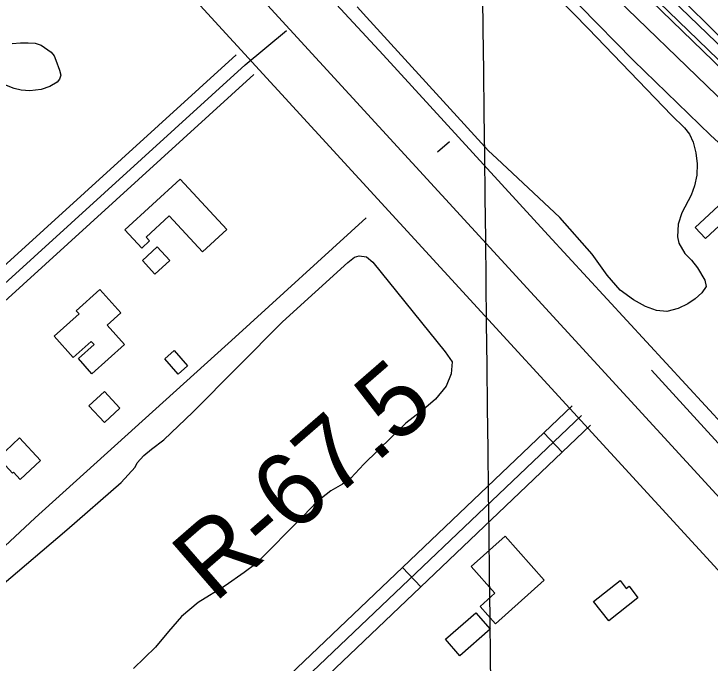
# Model space of a CAD drawing. Extents: x 3684037 to 3722149, y 433263 to 459021.
# Drawn here: x 3698136 to 3698921, y 453708 to 454439 of the extents above; entities that cross this region are included whole.
import ezdxf

# ---------------------------------------------------------------- set-up
doc = ezdxf.new("R2010")
doc.units = 0
for name, color, linetype in [('V-BLDG-OTLN', 7, 'Continuous'), ('V-FLOD-BASE', 7, 'Continuous'), ('V-GRID-MAJR', 7, 'Continuous'), ('V-LEVE-TOET', 7, 'Continuous'), ('V-RAIL-TRAK', 7, 'Continuous'), ('V-RIVR-EDGE', 7, 'Continuous'), ('V-RIVR-RANG-IDEN', 7, 'Continuous'), ('V-ROAD-CNTR', 7, 'Continuous'), ('V-RRAP-FSHR', 7, 'Continuous'), ('V-SITE-VEGE', 7, 'Continuous'), ('V-SURV-LINE', 7, 'Continuous'), ('V-TOPO-SHOR', 7, 'Continuous'), ('V-UTIL-IDEN', 7, 'Continuous')]:
    doc.layers.add(name, color=color, linetype=linetype)

msp = doc.modelspace()

# ---------------------------------------------------------------- linework, layer by layer
at = {"layer": 'V-BLDG-OTLN'}
for points in [[(3698323.5700000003, 454253.311), (3698375.89, 454196.403), (3698348.576, 454171.291), (3698311.258, 454211.882), (3698285.055, 454187.793), (3698289.024, 454183.478), (3698280.218, 454175.382), (3698261.251, 454196.014)], [(3698903.805, 454198.734), (3698951.102, 454242.469), (3698962.8310000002, 454229.783), (3698948.865, 454216.869), (3698956.89, 454208.189), (3698944.257, 454196.51), (3698935.969, 454205.472), (3698915.27, 454186.333)], [(3698280.92, 454161.661), (3698297.737, 454176.941), (3698311.739, 454161.532), (3698294.9250000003, 454146.254)], [(3698181.588, 454076.183), (3698209.525, 454101.306), (3698206.269, 454104.929), (3698232.96, 454128.936), (3698256.7830000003, 454102.445), (3698241.304, 454088.525), (3698260.7830000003, 454066.863), (3698224.093, 454033.87), (3698208.778, 454050.901), (3698226.427, 454066.773), (3698223.191, 454070.373), (3698203.08, 454052.28500000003)], [(3698316.855, 454060.00800000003), (3698331.903, 454042.645), (3698321.223, 454033.39), (3698306.248, 454050.667)], [(3698238.312, 454013.842), (3698255.663, 453994.96), (3698238.074, 453978.795), (3698220.722, 453997.68)], [(3698118.264, 453939.223), (3698142.3200000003, 453961.495), (3698166.0130000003, 453935.91000000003), (3698143.164, 453914.75200000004), (3698135.613, 453922.907), (3698134.407, 453921.791)], [(3698689.656, 453850.639), (3698733.813, 453801.094), (3698678.855, 453752.112), (3698661.486, 453771.599), (3698678.2430000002, 453786.533), (3698651.453, 453816.591)], [(3698839.383, 453781.44800000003), (3698806.454, 453755.485), (3698789.353, 453777.178), (3698819.1920000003, 453800.70300000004), (3698826.174, 453791.849), (3698829.264, 453794.284)], [(3698672.861, 453745.8), (3698638.636, 453715.946), (3698622.4220000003, 453734.534), (3698656.647, 453764.38800000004)]]:
    msp.add_lwpolyline(points, close=True, dxfattribs=at)
at = {"layer": 'V-FLOD-BASE'}
msp.add_lwpolyline([(3699813.191, 453530.586), (3699797.696, 453544.476), (3699699.537, 453640.15), (3699575.66, 453759.675), (3699475.664, 453855.874), (3699365.697, 453961.77), (3699254.1550000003, 454067.402), (3699107.4420000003, 454209.207), (3698993.799, 454319.03500000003), (3698854.436, 454453.76300000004), (3698746.828, 454558.612), (3698610.616, 454688.621), (3698525.843, 454771.191), (3698405.115, 454886.784), (3698307.741, 454984.293), (3698202.498, 455083.898), (3698068.907, 455216.006)], dxfattribs=at)
at = {"layer": 'V-GRID-MAJR'}
msp.add_spline([(3698844.6580000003, 438800.61600000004), (3698775.0530000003, 444857.971), (3698705.414, 450918.412), (3698635.774, 456978.859), (3698635.739, 456981.935)], degree=3, dxfattribs=at)
at = {"layer": 'V-LEVE-TOET'}
for points in [[(3697153.7260000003, 456136.93200000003), (3697270.257, 456020.811), (3697387.048, 455908.36100000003), (3697556.33, 455748.73600000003), (3697699.3680000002, 455608.499), (3697867.866, 455442.052), (3697972.06, 455342.71), (3698161.289, 455161.06200000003), (3698333.194, 454999.338), (3698450.251, 454879.54600000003), (3698589.3570000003, 454737.99700000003), (3698747.094, 454581.509), (3698917.429, 454417.423), (3699101.147, 454240.23), (3699306.647, 454041.808), (3699494.039, 453863.568), (3699694.026, 453672.748), (3699815.278, 453558.992)], [(3699774.044, 453485.145), (3699772.309, 453487.09500000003), (3699767.322, 453491.55100000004), (3699761.022, 453498.629), (3699756.562, 453502.561), (3699748.4250000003, 453508.851), (3699721.92, 453531.91500000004), (3699607.752, 453640.43), (3699498.311, 453742.13), (3699371.804, 453870.31), (3699265.5130000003, 453971.488), (3699115.909, 454124.832), (3699020.904, 454211.067), (3698921.1720000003, 454302.805), (3698834.3000000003, 454386.945), (3698713.304, 454510.407), (3698625.912, 454587.727), (3698546.384, 454670.036), (3698456.8910000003, 454752.863), (3698339.8310000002, 454873.443), (3698206.508, 454995.586), (3698116.747, 455087.592)]]:
    msp.add_lwpolyline(points, dxfattribs=at)
at = {"layer": 'V-RAIL-TRAK'}
msp.add_lwpolyline([(3698031.142, 454959.789), (3698197.7430000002, 454778.934), (3698408.06, 454550.283), (3698490.042, 454461.07), (3698552.412, 454393.2), (3698738.1550000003, 454189.868), (3698937.608, 453973.62), (3699097.223, 453799.482), (3699226.052, 453660.485), (3699363.936, 453508.826), (3699532.861, 453327.713), (3699584.864, 453270.75), (3699695.839, 453149.185), (3699885.9790000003, 452943.01300000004), (3700041.197, 452773.526), (3700202.362, 452599.13300000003), (3700401.2970000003, 452383.659), (3700605.665, 452160.951)], dxfattribs=at)
at = {"layer": 'V-RIVR-EDGE'}
msp.add_spline([(3696491.0066779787, 456956.9782063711), (3696499.4553224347, 456945.34199248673), (3696522.4302687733, 456915.3618167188), (3696551.057358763, 456881.7283366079), (3696592.6032057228, 456839.5711462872), (3696607.93216852, 456824.5715595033), (3696661.559041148, 456762.16600619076), (3696696.2616399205, 456732.5612011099), (3696736.594384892, 456690.40701044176), (3696782.990640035, 456647.42908685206), (3696798.7219703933, 456631.6197655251), (3696862.8763919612, 456574.8493578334), (3696899.5948280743, 456542.81334935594), (3696931.075486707, 456518.47331862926), (3696942.360776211, 456503.48373068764), (3696952.4489618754, 456494.96701966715), (3696962.1357798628, 456487.66441051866), (3696987.164559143, 456470.6189898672), (3697014.6145429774, 456451.545733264), (3697061.0397947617, 456420.29446222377), (3697092.51945351, 456395.55006416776), (3697134.0832983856, 456360.6714857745), (3697166.7750592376, 456335.519720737), (3697185.733329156, 456316.4674617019), (3697201.4586602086, 456298.23193639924), (3697211.533847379, 456284.4584500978), (3697233.704058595, 456256.0977434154), (3697255.8822688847, 456230.97197536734), (3697279.2685817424, 456203.8213710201), (3697316.3743871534, 456164.9101180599), (3697353.4751931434, 456123.97702845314), (3697376.86850519, 456099.65699541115), (3697406.3293269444, 456076.1306987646), (3697430.1420045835, 456057.8751757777), (3697450.3283747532, 456044.8854270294), (3697520.1299405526, 455982.43987834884), (3697544.344985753, 455963.3746208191), (3697581.899153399, 455942.25453046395), (3697614.612911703, 455925.99884667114), (3697632.779444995, 455913.8228320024), (3697662.244266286, 455891.9140046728), (3697710.2559909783, 455848.12334688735), (3697757.449982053, 455800.69538290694), (3697792.142581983, 455767.04690453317), (3697833.29506034, 455729.3387547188), (3697868.395027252, 455696.90237844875), (3697895.83401236, 455673.381081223), (3697933.746552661, 455633.6590938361), (3697972.883193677, 455598.38214741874), (3698039.4588198, 455539.58390377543), (3698090.2921168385, 455492.14694083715), (3698135.875637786, 455447.553547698), (3698177.0201170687, 455406.6104592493), (3698217.7442308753, 455359.1984934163), (3698254.447668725, 455321.09697499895), (3698281.4702878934, 455292.72426970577), (3698316.178885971, 455265.5456686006), (3698357.3633606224, 455240.777273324), (3698381.983773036, 455222.11538323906), (3698407.7962898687, 455194.9587795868), (3698430.7672366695, 455163.3611345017), (3698450.9326092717, 455141.8796718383), (3698487.6610442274, 455113.8873366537), (3698517.5282330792, 455091.1687747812), (3698534.0722976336, 455076.97492300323), (3698556.2445086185, 455049.42295097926), (3698582.455393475, 455019.83914346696), (3698614.723789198, 454987.00539905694), (3698657.084370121, 454947.27241294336), (3698691.372602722, 454913.62493445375), (3698717.995853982, 454887.2750656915), (3698807.162056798, 454806.5849927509), (3698837.4136152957, 454775.7780844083), (3698881.4006644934, 454739.68040472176), (3698910.451119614, 454713.7289039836), (3698949.181393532, 454677.64422279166), (3698989.1137707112, 454637.1085013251), (3699039.143332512, 454591.69537480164), (3699066.5693191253, 454562.917302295), (3699088.766527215, 454545.4745135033), (3699187.2341784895, 454465.1658105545), (3699228.3926561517, 454429.8838647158), (3699268.3360320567, 454393.79618387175), (3699300.603427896, 454360.55807213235), (3699328.8351495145, 454330.56489786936), (3699382.5040172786, 454285.142772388), (3699427.287802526, 454244.19068498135), (3699474.48879279, 454199.59329230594), (3699500.2963102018, 454170.41485200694), (3699532.5687054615, 454139.1985769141), (3699563.239629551, 454114.45617862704), (3699588.663777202, 454093.7704521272), (3699608.428782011, 454073.9074586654), (3699636.654504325, 454041.4880804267), (3699659.2350821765, 454015.55257783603), (3699675.77214754, 453998.528154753), (3699726.9888143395, 453942.59847801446), (3699768.9330293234, 453898.0140838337), (3699807.6453053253, 453854.6507907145), (3699829.4391459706, 453837.6133691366), (3699865.7672131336, 453811.2395031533), (3699885.1338499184, 453793.8037135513), (3699924.6848571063, 453762.56944054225), (3699939.62745049, 453754.8494655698), (3699950.948735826, 453754.4171014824), (3699975.596145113, 453746.67312928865), (3700001.8420259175, 453731.24217830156), (3700023.635866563, 453714.20475672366), (3700032.9033189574, 453700.8376375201), (3700036.1082610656, 453688.6986185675), (3700042.150773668, 453679.3831717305), (3700052.6343277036, 453667.2261548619), (3700065.938454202, 453651.0184655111), (3700072.3773350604, 453638.4670801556), (3700079.629949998, 453627.93553167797), (3700095.3492817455, 453607.27380239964), (3700141.3091732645, 453551.3571241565), (3700161.453548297, 453521.3839475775), (3700185.6415966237, 453491.4007721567), (3700219.917830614, 453452.90088571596), (3700237.248632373, 453429.80895292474), (3700255.39016856, 453407.52375502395), (3700340.916065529, 453326.4383137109), (3700393.3708314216, 453280.6148205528), (3700435.7384115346, 453243.7124057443), (3700480.938562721, 453207.6117264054), (3700509.197281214, 453188.53647003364), (3700535.03679492, 453172.29778427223), (3700559.2598391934, 453156.4674653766), (3700600.4423140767, 453130.8903354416), (3700613.7624387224, 453121.1525233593), (3700623.455256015, 453116.2761181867), (3700639.1865863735, 453100.46679686), (3700647.6543030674, 453090.74098338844), (3700674.707918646, 453074.9036653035), (3700691.2519831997, 453060.70981352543), (3700727.5790504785, 453033.93158021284), (3700758.2489746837, 453008.7848145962), (3700801.439287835, 452977.5415426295), (3700837.365987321, 452952.38177851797), (3700871.669218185, 452924.799809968), (3700903.9536120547, 452898.43594282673), (3700927.768289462, 452880.9891544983), (3700958.443213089, 452857.86422552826), (3701015.3360207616, 452807.98606035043), (3701048.4261496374, 452780.40709145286), (3701075.4757656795, 452762.9523040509), (3701104.946586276, 452743.4696806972), (3701127.1557929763, 452730.87929985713), (3701156.6316129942, 452713.41851315), (3701182.871494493, 452695.56135818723), (3701204.6743340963, 452682.16324257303), (3701235.3672556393, 452666.31692552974), (3701255.5556255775, 452654.1359114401), (3701285.8311812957, 452633.033819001), (3701312.859799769, 452607.08731768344), (3701321.333515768, 452599.7877081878), (3701332.231435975, 452591.673364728), (3701350.392969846, 452577.47551341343), (3701370.5693411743, 452560.4420913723), (3701389.1312428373, 452544.6257708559), (3701408.9142455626, 452532.0413893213), (3701434.3563911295, 452518.634274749), (3701456.1762287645, 452512.1104037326), (3701467.0801482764, 452506.42226424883), (3701486.0474171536, 452491.0093111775), (3701499.7739088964, 452482.0792338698), (3701518.7451773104, 452468.2837501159), (3701537.71544584, 452454.0838990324), (3701554.2585105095, 452439.48567992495), (3701575.2446163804, 452422.8546254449), (3701592.1970478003, 452410.2772430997), (3701622.4676040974, 452387.15331401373), (3701647.0880165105, 452368.4914239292), (3701696.317842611, 452326.71960313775), (3701727.7935018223, 452300.357735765), (3701754.024384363, 452278.86127483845), (3701780.661634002, 452258.17254868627), (3701815.378231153, 452234.2288862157), (3701863.8053219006, 452194.88526916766), (3701890.44757096, 452176.218379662), (3701916.696451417, 452162.0005306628), (3701938.8906598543, 452143.34463988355), (3701962.310968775, 452129.94252473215), (3701986.9333809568, 452112.0893693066), (3702011.9511615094, 452090.59590803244), (3702032.9382672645, 452074.3692208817), (3702051.095801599, 452058.5539002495), (3702109.1967118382, 452006.6508987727), (3702158.0431681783, 451973.371791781), (3702192.7467668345, 451944.17135402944), (3702212.10640443, 451923.9049931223), (3702228.247101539, 451910.1165085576), (3702239.5593879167, 451906.04483850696), (3702258.9380233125, 451893.4614568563), (3702276.687190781, 451876.0296667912), (3702294.847724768, 451861.42744814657), (3702325.5246481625, 451839.1112538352), (3702353.7743676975, 451816.39669149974), (3702388.483965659, 451789.6224577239), (3702409.064704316, 451772.5880357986), (3702442.5552009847, 451743.3905976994), (3702493.39949675, 451700.4016753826), (3702516.7968083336, 451677.69911165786), (3702543.8364255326, 451656.2006509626), (3702589.0475754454, 451624.5480122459), (3702615.684825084, 451603.85928609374), (3702648.3745861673, 451577.8987863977), (3702681.062347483, 451551.12955204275), (3702714.149476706, 451522.33748115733), (3702744.8174011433, 451496.3819808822), (3702761.7588338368, 451479.35655791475), (3702791.6060250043, 451448.55064945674), (3702806.5166220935, 451427.89091994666), (3702821.8335862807, 451408.0389252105), (3702843.21206087, 451386.5544628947), (3702872.263515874, 451361.0073294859), (3702910.596421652, 451327.7542194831), (3702933.1799991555, 451303.03181888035), (3702957.778414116, 451275.47384755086), (3702989.2290762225, 451239.0027969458), (3703050.153558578, 451184.26222497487), (3703086.0452621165, 451144.94960433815), (3703114.6773515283, 451113.3379608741), (3703144.518543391, 451080.1058484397), (3703160.6482417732, 451061.86932325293), (3703177.999041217, 451046.86473704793), (3703202.5984560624, 451019.7111330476), (3703240.509996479, 450979.5847783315), (3703264.7150428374, 450956.4758475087), (3703289.7208247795, 450930.1299782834), (3703316.7444438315, 450902.16164031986), (3703339.7353883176, 450878.65134182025), (3703374.4159896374, 450840.15045549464), (3703418.3640433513, 450788.2824499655), (3703459.0831577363, 450738.84864748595), (3703496.187963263, 450699.53302719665), (3703592.575784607, 450595.7760185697), (3703613.158523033, 450579.5503313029), (3703630.899691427, 450558.88360260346), (3703650.2393313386, 450530.52989511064), (3703671.586809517, 450496.5100455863), (3703693.352653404, 450468.15033878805), (3703725.2106824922, 450432.8913902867), (3703758.289812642, 450400.86438076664), (3703788.550370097, 450373.69677838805), (3703807.1002731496, 450353.02804992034), (3703820.4073993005, 450338.03346255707), (3703842.9809779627, 450309.2673886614), (3703868.3731293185, 450275.64190762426), (3703879.2420528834, 450255.8009116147), (3703887.6787731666, 450233.5397109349), (3703893.7202858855, 450223.8198967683), (3703916.28986501, 450193.4363535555), (3703936.039871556, 450167.5078501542), (3703950.9524684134, 450147.6568553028), (3704020.6940411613, 450060.94926686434), (3704036.820739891, 450041.49963968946), (3704044.070355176, 450029.75498922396), (3704061.808523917, 450007.87515853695), (3704081.1651618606, 449986.39569564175), (3704102.92200679, 449954.39668287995), (3704113.3945620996, 449937.79162538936), (3704138.3803463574, 449903.35840957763), (3704157.732984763, 449880.2614773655), (3704175.4551553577, 449851.91176940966), (3704189.1496508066, 449830.04193756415), (3704204.878981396, 449813.42388157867), (3704221.8114151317, 449792.75915264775), (3704273.774823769, 449711.7567017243), (3704281.4058090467, 449690.7106028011), (3704297.1151419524, 449666.00520022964), (3704324.09976552, 449622.26653642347), (3704340.627831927, 449601.60280737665), (3704382.924420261, 449535.9903121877), (3704402.6664277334, 449506.826870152), (3704415.9505565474, 449482.5318342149), (3704431.6638889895, 449459.4439009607), (3704449.4010578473, 449437.1597029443), (3704471.9796359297, 449410.4154656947), (3704491.3402734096, 449390.5534721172), (3704521.1754659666, 449354.89515570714), (3704545.7648819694, 449323.6978784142), (3704553.8142329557, 449308.3119222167), (3704563.0746861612, 449292.1142317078), (3704576.7711813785, 449271.05313452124), (3704594.8967194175, 449242.2980593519), (3704618.6604027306, 449204.22853722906), (3704654.934476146, 449156.0188354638), (3704685.1530384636, 449111.86780525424), (3704709.720457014, 449071.77444671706), (3704733.889507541, 449034.1082920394), (3704765.7155403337, 448985.9095890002), (3704789.8765917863, 448945.00849568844), (3704815.2567445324, 448906.53060670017), (3704829.3476082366, 448881.4248363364), (3704849.8933509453, 448850.23755788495), (3704868.8256238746, 448820.6717482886), (3704884.953322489, 448801.6264884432), (3704901.0770215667, 448780.96375928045), (3704913.9707814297, 448762.33086583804), (3704925.642440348, 448740.0616660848), (3704932.4836887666, 448726.70054618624), (3704949.8014920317, 448698.35183811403), (3704967.554659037, 448682.53751736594), (3704988.148396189, 448670.75987072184), (3705014.802643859, 448656.9453891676), (3705046.3013004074, 448639.88397036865), (3705064.055467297, 448624.4740169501), (3705092.2811896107, 448592.0546387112), (3705105.1749494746, 448573.4217452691), (3705120.492913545, 448553.97411786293), (3705145.891064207, 448522.77484080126), (3705180.1662983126, 448483.87058703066), (3705197.4961001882, 448460.3742869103), (3705228.523397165, 448416.22125693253), (3705268.8351445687, 448365.5753523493), (3705295.835766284, 448328.3065658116), (3705331.703472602, 448279.2891292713), (3705359.5048299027, 448238.78340433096), (3705380.039573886, 448203.148085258), (3705402.1547914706, 448152.54717546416), (3705422.2481724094, 448101.95126509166), (3705439.5479777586, 448066.3239450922), (3705459.2609885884, 448025.4338505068)], degree=3, dxfattribs=at)
at = {"layer": 'V-ROAD-CNTR'}
for p, q in [((3698754.0474529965, 453945.6390827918), (3698733.342494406, 453967.3480393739)), ((3698594.747771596, 453793.7123866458), (3698574.0428130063, 453815.42134322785))]:
    msp.add_line(p, q, dxfattribs=at)
for points in [[(3697995.5759699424, 454914.08614589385), (3699516.249928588, 453256.130461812)], [(3697954.101052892, 454876.0462219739), (3699474.775011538, 453218.0905378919)], [(3698396.57116795, 454382.21920963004), (3698443.4090742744, 454420.872132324)], [(3698386.474188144, 454393.31218744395), (3697010.869939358, 453141.2876914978)], [(3698396.57116795, 454382.21920963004), (3697011.47893814, 453121.5587309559)], [(3698406.6681477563, 454371.12623181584), (3697022.6199158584, 453111.4157512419)], [(3698765.2034306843, 453997.73397860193), (3698447.2000666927, 453694.4505851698), (3698310.7433396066, 453590.34879337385), (3698179.1356028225, 453460.5120530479)], [(3698775.55540998, 453986.87900031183), (3698456.9550471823, 453683.02560801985), (3698320.599319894, 453579.00081606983), (3698189.6695817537, 453449.83407440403)], [(3698785.907389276, 453976.02402202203), (3698466.710027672, 453671.60063086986), (3698330.4553001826, 453567.6528387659), (3698200.203560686, 453439.1560957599)]]:
    msp.add_lwpolyline(points, dxfattribs=at)
at = {"layer": 'V-RRAP-FSHR'}
msp.add_lwpolyline([(3699608.3170000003, 453764.995), (3698942.278, 454403.322), (3698483.9590000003, 454854.581), (3697848.523, 455462.13), (3697274.6580000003, 456019.231), (3697081.8850000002, 456207.848), (3696992.112, 456256.909), (3696884.222, 456309.716), (3696557.723, 456473.70900000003), (3696268.8170000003, 456627.641), (3696096.682, 456755.282), (3695962.897, 456869.308), (3695886.309, 456949.809)], dxfattribs=at)
at = {"layer": 'V-SITE-VEGE'}
for points in [[(3698698.647, 454509.669), (3698783.461, 454422.631), (3698877.093, 454325.49100000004), (3698891.88, 454310.985), (3698897.328, 454303.731), (3698901.481, 454294.922), (3698904.598, 454282.999), (3698905.9, 454270.559), (3698905.651, 454257.597), (3698903.066, 454245.674), (3698899.4450000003, 454235.043), (3698888.83, 454215.337), (3698884.691, 454202.373), (3698883.921, 454188.117), (3698885.4820000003, 454181.121), (3698892.228, 454169.202), (3698899.75, 454161.69), (3698906.494, 454153.39900000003), (3698914.799, 454139.405), (3698916.102, 454132.14900000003), (3698911.1780000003, 454125.14900000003), (3698903.926, 454118.143), (3698895.636, 454112.697), (3698884.753, 454107.248), (3698871.793, 454103.868), (3698860.13, 454105.157), (3698847.944, 454109.558), (3698834.46, 454117.064), (3698819.159, 454128.201), (3698804.633, 454145.039), (3698787.772, 454168.61600000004), (3698751.197, 454209.805), (3698680.133, 454276.375), (3698671.054, 454285.18200000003), (3698533.58, 454435.691), (3698522.9450000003, 454447.349)], [(3698122.358, 453795.554), (3698195.818, 453857.754), (3698256.904, 453911.174), (3698272.6240000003, 453928.463), (3698275.198, 453933.364), (3698282.674, 453941.88), (3698291.179, 453948.849), (3698305.097, 453959.431), (3698337.83, 453990.657), (3698438.858, 454092.33), (3698512.3140000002, 454159.429), (3698519.789, 454165.108), (3698525.204, 454166.658), (3698533.457, 454165.632), (3698540.683, 454159.705), (3698622.24, 454058.66500000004), (3698629.984, 454047.319), (3698628.9620000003, 454033.653), (3698623.039, 454019.722), (3698611.183, 454005.276), (3698597.525, 453993.659), (3698577.676, 453978.174), (3698530.512, 453931.982), (3698515.822, 453916.24100000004), (3698506.284, 453909.53), (3698493.136, 453901.784), (3698477.414, 453889.396), (3698462.465, 453873.655), (3698408.6010000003, 453819.461), (3698395.713, 453809.913), (3698374.059, 453794.942), (3698343.64, 453775.838), (3698324.826, 453760.09500000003), (3698310.393, 453743.322), (3698295.705, 453725.51900000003), (3698270.961, 453701.518)]]:
    msp.add_lwpolyline(points, dxfattribs=at)
at = {"layer": 'V-SURV-LINE'}
for points in [[(3698083.7493973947, 455205.7904061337), (3699196.3770869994, 454130.25115103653)], [(3699175.534487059, 454108.67370556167), (3698062.907031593, 455184.21273432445)]]:
    msp.add_lwpolyline(points, dxfattribs=at)
at = {"layer": 'V-TOPO-SHOR'}
msp.add_line((3698627.065, 454295.36), (3698613.589, 454283.685), dxfattribs=at)
for points in [[(3698134.0130000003, 454406.18), (3698143.596, 454406.704), (3698152.144, 454406.71), (3698159.914, 454406.456), (3698166.9080000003, 454404.13), (3698178.051, 454396.36600000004), (3698181.42, 454392.22500000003), (3698183.497, 454387.303), (3698187.648, 454375.91000000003), (3698188.947, 454370.473), (3698187.6550000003, 454365.81), (3698184.808, 454362.441), (3698176.522, 454357.771), (3698166.941, 454354.14), (3698154.25, 454352.577), (3698144.149, 454353.608), (3698136.377, 454355.416), (3698125.756, 454359.553)], [(3698532.921, 454209.666), (3698385.6350000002, 454074.906), (3698160.2770000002, 453871.588), (3697973.561, 453697.357), (3697797.728, 453549.34), (3697605.054, 453361.094), (3697382.805, 453163.226), (3697205.686, 452997.045), (3697137.991, 452925.615)], [(3698854.616, 454037.87200000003), (3698941.708, 453942.58400000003), (3699034.7770000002, 453841.065), (3699061.034, 453813.284), (3699063.883, 453810.099)]]:
    msp.add_lwpolyline(points, dxfattribs=at)
at = {"layer": 'V-UTIL-IDEN'}
msp.add_lwpolyline([(3699608.3170000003, 453764.995), (3698942.278, 454403.322), (3698483.9590000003, 454854.581), (3697848.523, 455462.13), (3697274.6580000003, 456019.231), (3697081.8850000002, 456207.848), (3696992.112, 456256.909), (3696884.222, 456309.716), (3696557.723, 456473.70900000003), (3696268.8170000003, 456627.641), (3696096.682, 456755.282), (3695962.897, 456869.308), (3695886.309, 456949.809)], dxfattribs=at)

# ---------------------------------------------------------------- texts
at = {"layer": 'V-RIVR-RANG-IDEN'}
msp.add_text('R-67.5', height=82.99999799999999, rotation=40.98257345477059, dxfattribs=at).set_placement((3698361.935, 453774.47500000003))

doc.saveas('drawing.dxf')
